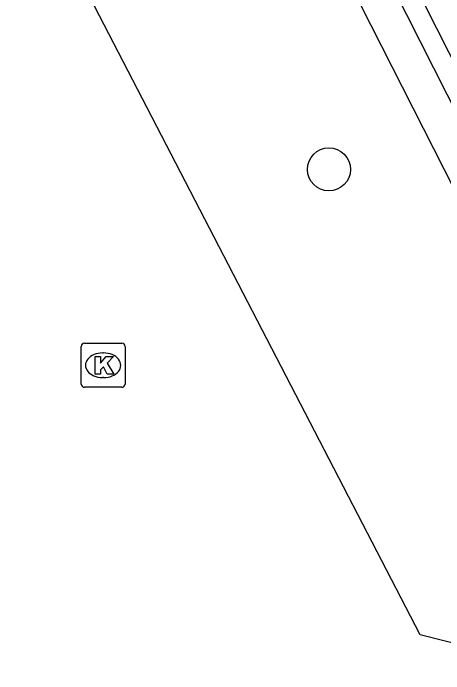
# Model space of a CAD drawing. Extents: x 158838 to 160074, y 386376 to 387776.
# Drawn here: x 159696.2 to 159705.99, y 387528.57 to 387543.59 of the extents above; entities that cross this region are included whole.
import ezdxf

# ---------------------------------------------------------------- set-up
doc = ezdxf.new("R2010")
doc.units = 0
for name, color, linetype in [('IMGEO_Berm_groen', 7, 'Continuous'), ('IMGEO_Boom', 7, 'Continuous'), ('IMGEO_Hek', 7, 'Continuous'), ('IMGEO_Kolk', 7, 'Continuous'), ('IMGEO_Rijbaan_lokaal_open', 7, 'Continuous'), ('IMGEO_Waterloop', 7, 'Continuous')]:
    doc.layers.add(name, color=color, linetype=linetype)

msp = doc.modelspace()

# ---------------------------------------------------------------- linework, layer by layer
at = {"layer": 'IMGEO_Berm_groen'}
for points in [[(159704.672, 387550.943), (159703.168, 387550.161), (159702.081, 387549.597), (159711.56, 387530.881), (159712.773, 387531.498), (159713.807, 387532.023), (159704.672, 387550.943)], [(159700.989, 387549.888), (159711.228, 387529.727)]]:
    msp.add_lwpolyline(points, dxfattribs=at)
at = {"layer": 'IMGEO_Boom'}
msp.add_circle((159703.375, 387540.038), 0.489, dxfattribs=at)
at = {"layer": 'IMGEO_Hek'}
msp.add_lwpolyline([(159700.989, 387549.888), (159711.228, 387529.727)], dxfattribs=at)
at = {"layer": 'IMGEO_Kolk'}
for p, q in [((159697.814, 387536.085), (159698.666, 387536.085)), ((159697.739, 387535.159), (159697.739, 387536.011)), ((159698.74, 387536.011), (159698.74, 387535.159)), ((159698.227, 387535.865), (159698.252, 387535.865)), ((159698.25, 387535.305), (159698.225, 387535.305)), ((159698.666, 387535.085), (159697.814, 387535.085))]:
    msp.add_line(p, q, dxfattribs=at)
for points in [[(159697.814, 387536.085), (159698.666, 387536.085)], [(159697.739, 387535.159), (159697.739, 387536.011)], [(159698.74, 387536.011), (159698.74, 387535.159)], [(159698.06, 387535.785), (159698.183, 387535.785), (159698.183, 387535.634), (159698.313, 387535.785), (159698.477, 387535.785), (159698.331, 387535.634), (159698.484, 387535.385), (159698.332, 387535.385), (159698.247, 387535.549), (159698.183, 387535.482), (159698.183, 387535.385), (159698.06, 387535.385), (159698.06, 387535.785)], [(159698.666, 387535.085), (159697.814, 387535.085)]]:
    msp.add_lwpolyline(points, dxfattribs=at)
for centre, start, end in [((159697.816, 387536.009), 91.552, 178.448), ((159697.816, 387536.009), 91.552, 178.448), ((159698.664, 387536.009), 1.552, 88.448), ((159698.664, 387536.009), 1.552, 88.448), ((159697.816, 387535.161), 181.552, 268.448), ((159697.816, 387535.161), 181.552, 268.448), ((159698.664, 387535.161), 271.552, 358.448), ((159698.664, 387535.161), 271.552, 358.448)]:
    msp.add_arc(centre, 0.0765, start, end, dxfattribs=at)
for centre, major_axis, ratio, start_param, end_param in [((159698.226, 387535.585), (-0.387, 0.002), 0.722429, 4.712389, 7.853982), ((159698.251, 387535.585), (-0.39, 0.002), 0.717154, 1.570796, 4.712389)]:
    msp.add_ellipse(centre, major_axis=major_axis, ratio=ratio, start_param=start_param, end_param=end_param, dxfattribs=at)
at = {"layer": 'IMGEO_Rijbaan_lokaal_open'}
msp.add_lwpolyline([(159711.228, 387529.727), (159708.954, 387528.572), (159705.451, 387529.455), (159696.196, 387547.328)], dxfattribs=at)
at = {"layer": 'IMGEO_Waterloop'}
msp.add_lwpolyline([(159704.459, 387550.301), (159713.182, 387532.234), (159712.558, 387531.917), (159711.767, 387531.515), (159702.712, 387549.394), (159703.384, 387549.742), (159704.459, 387550.301)], dxfattribs=at)

doc.saveas('drawing.dxf')
